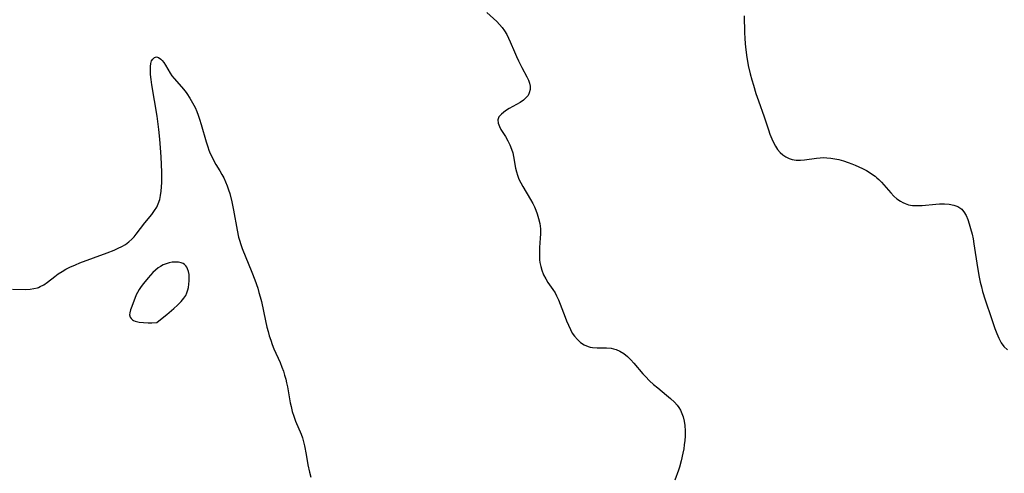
# Model space of a CAD drawing. Header units: metres. Extents: x 1073367 to 1082519, y 1569854 to 1574957.
# Tile 446 of 656: x 1077681 to 1078022, y 1571971 to 1572128. Entities that reach past the tile are written whole.
import ezdxf

# ---------------------------------------------------------------- set-up
doc = ezdxf.new("R2010")
doc.units = ezdxf.units.M
doc.layers.add('CGG_CurvaNivelLidar_v1', color=253, linetype='Continuous', lineweight=30)

msp = doc.modelspace()

# ---------------------------------------------------------------- linework, layer by layer
at = {"layer": 'CGG_CurvaNivelLidar_v1'}
for p, q in [((1077842.9581, 1572130.5148, 70), (1077846.3749, 1572127.3777, 70)), ((1077846.3749, 1572127.3777, 70), (1077847.4122, 1572126.3274, 70)), ((1077847.4122, 1572126.3274, 70), (1077848.2793, 1572125.2989, 70)), ((1077932.1576, 1572129.3756, 70.5), (1077932.339, 1572123.4812, 70.5)), ((1077848.2793, 1572125.2989, 70), (1077849.0644, 1572124.2011, 70)), ((1077849.0644, 1572124.2011, 70), (1077849.8801, 1572122.8374, 70)), ((1077849.8801, 1572122.8374, 70), (1077850.5056, 1572121.6199, 70)), ((1077932.339, 1572123.4812, 70.5), (1077932.4257, 1572121.5878, 70.5)), ((1077850.5056, 1572121.6199, 70), (1077851.0811, 1572120.3672, 70)), ((1077851.0811, 1572120.3672, 70), (1077852.552, 1572116.8171, 70)), ((1077932.4257, 1572121.5878, 70.5), (1077932.554, 1572119.6928, 70.5)), ((1077932.554, 1572119.6928, 70.5), (1077932.7511, 1572117.5885, 70.5)), ((1077852.552, 1572116.8171, 70), (1077853.2179, 1572115.2713, 70)), ((1077932.7511, 1572117.5885, 70.5), (1077933.0956, 1572114.9062, 70.5)), ((1077726.3421, 1572111.7937, 69.5), (1077726.4959, 1572112.8602, 69.5)), ((1077726.4959, 1572112.8602, 69.5), (1077726.7523, 1572113.6876, 69.5)), ((1077726.7523, 1572113.6876, 69.5), (1077727.1147, 1572114.36, 69.5)), ((1077727.1147, 1572114.36, 69.5), (1077727.7127, 1572114.9442, 69.5)), ((1077727.7127, 1572114.9442, 69.5), (1077728.409, 1572115.1549, 69.5)), ((1077728.409, 1572115.1549, 69.5), (1077729.1634, 1572114.9397, 69.5)), ((1077729.1634, 1572114.9397, 69.5), (1077729.9312, 1572114.3674, 69.5)), ((1077729.9312, 1572114.3674, 69.5), (1077730.4489, 1572113.8188, 69.5)), ((1077730.4489, 1572113.8188, 69.5), (1077730.9524, 1572113.1701, 69.5)), ((1077730.9524, 1572113.1701, 69.5), (1077731.5505, 1572112.2599, 69.5)), ((1077853.2179, 1572115.2713, 70), (1077853.9163, 1572113.7511, 70)), ((1077853.9163, 1572113.7511, 70), (1077855.0628, 1572111.4598, 70)), ((1077933.0956, 1572114.9062, 70.5), (1077933.3189, 1572113.5728, 70.5)), ((1077933.3189, 1572113.5728, 70.5), (1077933.6063, 1572112.1383, 70.5)), ((1077726.3071, 1572110.6075, 69.5), (1077726.3421, 1572111.7937, 69.5)), ((1077726.3956, 1572108.9858, 69.5), (1077726.3071, 1572110.6075, 69.5)), ((1077731.5505, 1572112.2599, 69.5), (1077733.194, 1572109.404, 69.5)), ((1077733.194, 1572109.404, 69.5), (1077733.7315, 1572108.5749, 69.5)), ((1077855.0628, 1572111.4598, 70), (1077856.8818, 1572108.1382, 70)), ((1077933.6063, 1572112.1383, 70.5), (1077934.2815, 1572109.2839, 70.5)), ((1077934.2815, 1572109.2839, 70.5), (1077934.8391, 1572107.146, 70.5)), ((1077726.5894, 1572107.2625, 69.5), (1077726.3956, 1572108.9858, 69.5)), ((1077726.8495, 1572105.4687, 69.5), (1077726.5894, 1572107.2625, 69.5)), ((1077733.7315, 1572108.5749, 69.5), (1077734.5066, 1572107.5864, 69.5)), ((1077734.5066, 1572107.5864, 69.5), (1077737.1227, 1572104.7036, 69.5)), ((1077856.8818, 1572108.1382, 70), (1077857.3926, 1572107.0561, 70)), ((1077857.3926, 1572107.0561, 70), (1077857.7663, 1572106.0003, 70)), ((1077857.7663, 1572106.0003, 70), (1077857.9835, 1572104.9543, 70)), ((1077934.8391, 1572107.146, 70.5), (1077935.3652, 1572105.281, 70.5)), ((1077728.6866, 1572094.5836, 69.5), (1077726.8495, 1572105.4687, 69.5)), ((1077737.1227, 1572104.7036, 69.5), (1077738.3656, 1572103.1908, 69.5)), ((1077738.3656, 1572103.1908, 69.5), (1077738.9826, 1572102.3545, 69.5)), ((1077738.9826, 1572102.3545, 69.5), (1077740.017, 1572100.8119, 69.5)), ((1077857.6983, 1572102.6046, 70), (1077857.254, 1572101.7613, 70)), ((1077857.9985, 1572103.7877, 70), (1077857.6983, 1572102.6046, 70)), ((1077857.9835, 1572104.9543, 70), (1077857.9985, 1572103.7877, 70)), ((1077935.3652, 1572105.281, 70.5), (1077936.2448, 1572102.4384, 70.5)), ((1077936.2448, 1572102.4384, 70.5), (1077937.1049, 1572099.8984, 70.5)), ((1077740.017, 1572100.8119, 69.5), (1077740.973, 1572099.1951, 69.5)), ((1077740.973, 1572099.1951, 69.5), (1077741.8344, 1572097.5107, 69.5)), ((1077854.5267, 1572099.3284, 70), (1077853.2882, 1572098.6029, 70)), ((1077855.6677, 1572100.1114, 70), (1077854.5267, 1572099.3284, 70)), ((1077856.646, 1572100.9885, 70), (1077855.6677, 1572100.1114, 70)), ((1077857.254, 1572101.7613, 70), (1077856.646, 1572100.9885, 70)), ((1077937.1049, 1572099.8984, 70.5), (1077939.0729, 1572094.341, 70.5)), ((1077741.8344, 1572097.5107, 69.5), (1077742.4048, 1572096.2138, 69.5)), ((1077742.4048, 1572096.2138, 69.5), (1077742.9209, 1572094.888, 69.5)), ((1077848.69, 1572095.8622, 70), (1077847.999, 1572095.2683, 70)), ((1077849.4789, 1572096.4269, 70), (1077848.69, 1572095.8622, 70)), ((1077850.6745, 1572097.1604, 70), (1077849.4789, 1572096.4269, 70)), ((1077853.2882, 1572098.6029, 70), (1077850.6745, 1572097.1604, 70)), ((1077729.2663, 1572089.8897, 69.5), (1077728.6866, 1572094.5836, 69.5)), ((1077742.9209, 1572094.888, 69.5), (1077743.3914, 1572093.5403, 69.5)), ((1077743.3914, 1572093.5403, 69.5), (1077743.9712, 1572091.6855, 69.5)), ((1077847.1784, 1572094.28, 70), (1077846.7696, 1572093.2208, 70)), ((1077846.7696, 1572093.2208, 70), (1077846.8519, 1572092.1001, 70)), ((1077846.8519, 1572092.1001, 70), (1077847.3132, 1572090.913, 70)), ((1077847.999, 1572095.2683, 70), (1077847.1784, 1572094.28, 70)), ((1077939.0729, 1572094.341, 70.5), (1077940.5744, 1572089.8176, 70.5)), ((1077729.606, 1572086.5487, 69.5), (1077729.2663, 1572089.8897, 69.5)), ((1077743.9712, 1572091.6855, 69.5), (1077745.6695, 1572085.6111, 69.5)), ((1077847.3132, 1572090.913, 70), (1077847.8567, 1572089.9259, 70)), ((1077847.8567, 1572089.9259, 70), (1077849.389, 1572087.5025, 70)), ((1077940.5744, 1572089.8176, 70.5), (1077941.1341, 1572088.2421, 70.5)), ((1077729.8454, 1572083.5125, 69.5), (1077729.606, 1572086.5487, 69.5)), ((1077745.6695, 1572085.6111, 69.5), (1077746.2123, 1572083.9074, 69.5)), ((1077849.389, 1572087.5025, 70), (1077850.2656, 1572086.0226, 70)), ((1077850.2656, 1572086.0226, 70), (1077850.9725, 1572084.6007, 70)), ((1077941.1341, 1572088.2421, 70.5), (1077941.7289, 1572086.7151, 70.5)), ((1077941.7289, 1572086.7151, 70.5), (1077942.3315, 1572085.3587, 70.5)), ((1077942.3315, 1572085.3587, 70.5), (1077943.0187, 1572084.0869, 70.5)), ((1077730.0432, 1572080.4249, 69.5), (1077729.8454, 1572083.5125, 69.5)), ((1077746.2123, 1572083.9074, 69.5), (1077746.6276, 1572082.7519, 69.5)), ((1077746.6276, 1572082.7519, 69.5), (1077747.0857, 1572081.6191, 69.5)), ((1077850.9725, 1572084.6007, 70), (1077851.5555, 1572083.1038, 70)), ((1077851.5555, 1572083.1038, 70), (1077851.9268, 1572081.8115, 70)), ((1077851.9268, 1572081.8115, 70), (1077852.2181, 1572080.4871, 70)), ((1077943.0187, 1572084.0869, 70.5), (1077943.7912, 1572082.9678, 70.5)), ((1077943.7912, 1572082.9678, 70.5), (1077944.668, 1572081.9626, 70.5)), ((1077944.668, 1572081.9626, 70.5), (1077945.639, 1572081.0851, 70.5)), ((1077730.2857, 1572075.0436, 69.5), (1077730.0432, 1572080.4249, 69.5)), ((1077747.0857, 1572081.6191, 69.5), (1077747.6891, 1572080.3157, 69.5)), ((1077747.6891, 1572080.3157, 69.5), (1077748.3507, 1572079.0468, 69.5)), ((1077748.3507, 1572079.0468, 69.5), (1077749.0575, 1572077.8093, 69.5)), ((1077852.2181, 1572080.4871, 70), (1077852.9268, 1572076.4667, 70)), ((1077945.639, 1572081.0851, 70.5), (1077946.6494, 1572080.3823, 70.5)), ((1077946.6494, 1572080.3823, 70.5), (1077947.7308, 1572079.8301, 70.5)), ((1077947.7308, 1572079.8301, 70.5), (1077948.8766, 1572079.45, 70.5)), ((1077948.8766, 1572079.45, 70.5), (1077950.24, 1572079.2454, 70.5)), ((1077950.24, 1572079.2454, 70.5), (1077951.6578, 1572079.2353, 70.5)), ((1077951.6578, 1572079.2353, 70.5), (1077953.1104, 1572079.3676, 70.5)), ((1077953.1104, 1572079.3676, 70.5), (1077957.2308, 1572080.0051, 70.5)), ((1077957.2308, 1572080.0051, 70.5), (1077958.5869, 1572080.1285, 70.5)), ((1077958.5869, 1572080.1285, 70.5), (1077959.682, 1572080.1503, 70.5)), ((1077959.682, 1572080.1503, 70.5), (1077960.7856, 1572080.1062, 70.5)), ((1077960.7856, 1572080.1062, 70.5), (1077962.1751, 1572079.9697, 70.5)), ((1077962.1751, 1572079.9697, 70.5), (1077963.5678, 1572079.7533, 70.5)), ((1077963.5678, 1572079.7533, 70.5), (1077964.9584, 1572079.4643, 70.5)), ((1077964.9584, 1572079.4643, 70.5), (1077966.6348, 1572079.0233, 70.5)), ((1077966.6348, 1572079.0233, 70.5), (1077968.291, 1572078.4879, 70.5)), ((1077968.291, 1572078.4879, 70.5), (1077969.5111, 1572078.028, 70.5)), ((1077730.3156, 1572073.4735, 69.5), (1077730.2857, 1572075.0436, 69.5)), ((1077749.0575, 1572077.8093, 69.5), (1077750.4421, 1572075.5177, 69.5)), ((1077750.4421, 1572075.5177, 69.5), (1077751.1069, 1572074.3348, 69.5)), ((1077852.9268, 1572076.4667, 70), (1077853.1978, 1572075.2644, 70)), ((1077853.1978, 1572075.2644, 70), (1077853.5427, 1572074.0803, 70)), ((1077969.5111, 1572078.028, 70.5), (1077970.7151, 1572077.5264, 70.5)), ((1077970.7151, 1572077.5264, 70.5), (1077973.2411, 1572076.3477, 70.5)), ((1077973.2411, 1572076.3477, 70.5), (1077974.5472, 1572075.66, 70.5)), ((1077974.5472, 1572075.66, 70.5), (1077975.809, 1572074.9158, 70.5)), ((1077730.2983, 1572071.4748, 69.5), (1077730.3156, 1572073.4735, 69.5)), ((1077751.1069, 1572074.3348, 69.5), (1077751.729, 1572073.1224, 69.5)), ((1077751.729, 1572073.1224, 69.5), (1077752.3588, 1572071.7535, 69.5)), ((1077752.3588, 1572071.7535, 69.5), (1077752.9273, 1572070.3529, 69.5)), ((1077853.5427, 1572074.0803, 70), (1077854.066, 1572072.7228, 70)), ((1077854.066, 1572072.7228, 70), (1077854.6971, 1572071.394, 70)), ((1077975.809, 1572074.9158, 70.5), (1077976.7084, 1572074.3181, 70.5)), ((1077976.7084, 1572074.3181, 70.5), (1077977.5698, 1572073.6759, 70.5)), ((1077977.5698, 1572073.6759, 70.5), (1077978.2112, 1572073.1413, 70.5)), ((1077978.2112, 1572073.1413, 70.5), (1077978.8646, 1572072.5388, 70.5)), ((1077978.8646, 1572072.5388, 70.5), (1077979.7835, 1572071.5906, 70.5)), ((1077979.7835, 1572071.5906, 70.5), (1077982.9849, 1572067.8691, 70.5)), ((1077729.8532, 1572067.0233, 69.5), (1077730.0741, 1572068.4737, 69.5)), ((1077730.0741, 1572068.4737, 69.5), (1077730.2196, 1572069.9604, 69.5)), ((1077730.2196, 1572069.9604, 69.5), (1077730.2983, 1572071.4748, 69.5)), ((1077752.9273, 1572070.3529, 69.5), (1077753.4308, 1572068.9232, 69.5)), ((1077753.4308, 1572068.9232, 69.5), (1077753.8172, 1572067.6504, 69.5)), ((1077854.6971, 1572071.394, 70), (1077855.4071, 1572070.0873, 70)), ((1077855.4071, 1572070.0873, 70), (1077858.137, 1572065.575, 70)), ((1077729.0677, 1572064.1358, 69.5), (1077729.5437, 1572065.6204, 69.5)), ((1077729.5437, 1572065.6204, 69.5), (1077729.8532, 1572067.0233, 69.5)), ((1077753.8172, 1572067.6504, 69.5), (1077754.5312, 1572064.852, 69.5)), ((1077754.5312, 1572064.852, 69.5), (1077755.1241, 1572061.9372, 69.5)), ((1077858.137, 1572065.575, 70), (1077858.8674, 1572064.2799, 70)), ((1077982.9849, 1572067.8691, 70.5), (1077984.0384, 1572066.8008, 70.5)), ((1077984.0384, 1572066.8008, 70.5), (1077985.1574, 1572065.8343, 70.5)), ((1077985.1574, 1572065.8343, 70.5), (1077986.3485, 1572064.9997, 70.5)), ((1077986.3485, 1572064.9997, 70.5), (1077987.1608, 1572064.547, 70.5)), ((1077726.8057, 1572060.4211, 69.5), (1077727.7877, 1572061.7469, 69.5)), ((1077727.7877, 1572061.7469, 69.5), (1077728.5032, 1572062.9214, 69.5)), ((1077728.5032, 1572062.9214, 69.5), (1077729.0677, 1572064.1358, 69.5)), ((1077755.1241, 1572061.9372, 69.5), (1077756.3747, 1572054.9289, 69.5)), ((1077858.8674, 1572064.2799, 70), (1077859.4802, 1572063.0442, 70)), ((1077859.4802, 1572063.0442, 70), (1077859.9788, 1572061.8681, 70)), ((1077859.9788, 1572061.8681, 70), (1077860.4133, 1572060.6696, 70)), ((1077987.1608, 1572064.547, 70.5), (1077988.0074, 1572064.1733, 70.5)), ((1077988.0074, 1572064.1733, 70.5), (1077989.1853, 1572063.8107, 70.5)), ((1077989.1853, 1572063.8107, 70.5), (1077990.5568, 1572063.5809, 70.5)), ((1077990.5568, 1572063.5809, 70.5), (1077992.2018, 1572063.5078, 70.5)), ((1077992.2018, 1572063.5078, 70.5), (1077993.8855, 1572063.5798, 70.5)), ((1077993.8855, 1572063.5798, 70.5), (1077998.6536, 1572064.0386, 70.5)), ((1077998.6536, 1572064.0386, 70.5), (1077999.8981, 1572064.1097, 70.5)), ((1077999.8981, 1572064.1097, 70.5), (1078001.6341, 1572064.1066, 70.5)), ((1078001.6341, 1572064.1066, 70.5), (1078003.3011, 1572063.9632, 70.5)), ((1078003.3011, 1572063.9632, 70.5), (1078004.8601, 1572063.6544, 70.5)), ((1078004.8601, 1572063.6544, 70.5), (1078006.2627, 1572063.1413, 70.5)), ((1078006.2627, 1572063.1413, 70.5), (1078006.9841, 1572062.7246, 70.5)), ((1078006.9841, 1572062.7246, 70.5), (1078007.614, 1572062.2069, 70.5)), ((1078007.614, 1572062.2069, 70.5), (1078007.8932, 1572061.917, 70.5)), ((1078007.8932, 1572061.917, 70.5), (1078008.3571, 1572061.335, 70.5)), ((1078008.3571, 1572061.335, 70.5), (1078009.0918, 1572060.0885, 70.5)), ((1077724.3905, 1572057.5088, 69.5), (1077726.8057, 1572060.4211, 69.5)), ((1077860.4133, 1572060.6696, 70), (1077860.911, 1572058.994, 70)), ((1077860.911, 1572058.994, 70), (1077861.2812, 1572057.2966, 70)), ((1078009.0918, 1572060.0885, 70.5), (1078009.6973, 1572058.679, 70.5)), ((1078009.6973, 1572058.679, 70.5), (1078010.2153, 1572057.1518, 70.5)), ((1077721.3935, 1572053.5834, 69.5), (1077724.3905, 1572057.5088, 69.5)), ((1077756.3747, 1572054.9289, 69.5), (1077756.8926, 1572052.5935, 69.5)), ((1077861.2812, 1572057.2966, 70), (1077861.5151, 1572055.4821, 70)), ((1077861.5151, 1572055.4821, 70), (1077861.5767, 1572053.6685, 70)), ((1078010.2153, 1572057.1518, 70.5), (1078010.6797, 1572055.5424, 70.5)), ((1078010.6797, 1572055.5424, 70.5), (1078011.1846, 1572053.5559, 70.5)), ((1077718.856, 1572050.8705, 69.5), (1077719.8922, 1572051.8083, 69.5)), ((1077719.8922, 1572051.8083, 69.5), (1077720.6666, 1572052.67, 69.5)), ((1077720.6666, 1572052.67, 69.5), (1077721.3935, 1572053.5834, 69.5)), ((1077756.8926, 1572052.5935, 69.5), (1077757.186, 1572051.5007, 69.5)), ((1077757.186, 1572051.5007, 69.5), (1077757.6551, 1572050.0221, 69.5)), ((1077861.5032, 1572052.1866, 70), (1077861.2573, 1572048.995, 70)), ((1077861.5767, 1572053.6685, 70), (1077861.5032, 1572052.1866, 70)), ((1078011.1846, 1572053.5559, 70.5), (1078011.5284, 1572051.9334, 70.5)), ((1078011.5284, 1572051.9334, 70.5), (1078011.8286, 1572050.2776, 70.5)), ((1077711.2936, 1572047.0664, 69.5), (1077713.7875, 1572048.0634, 69.5)), ((1077713.7875, 1572048.0634, 69.5), (1077715.1544, 1572048.6646, 69.5)), ((1077715.1544, 1572048.6646, 69.5), (1077716.4672, 1572049.3139, 69.5)), ((1077716.4672, 1572049.3139, 69.5), (1077717.7055, 1572050.0386, 69.5)), ((1077717.7055, 1572050.0386, 69.5), (1077718.856, 1572050.8705, 69.5)), ((1077757.6551, 1572050.0221, 69.5), (1077758.1872, 1572048.5635, 69.5)), ((1077758.1872, 1572048.5635, 69.5), (1077761.5278, 1572040.3318, 69.5)), ((1077861.2573, 1572048.995, 70), (1077861.1916, 1572047.2833, 70)), ((1078011.8286, 1572050.2776, 70.5), (1078013.1038, 1572042.0002, 70.5)), ((1077701.9028, 1572043.5894, 69.5), (1077711.2936, 1572047.0664, 69.5)), ((1077861.1916, 1572047.2833, 70), (1077861.2111, 1572045.5841, 70)), ((1077861.2111, 1572045.5841, 70), (1077861.2717, 1572044.6563, 70)), ((1077861.2717, 1572044.6563, 70), (1077861.382, 1572043.739, 70)), ((1077695.6864, 1572040.6177, 69.5), (1077697.0362, 1572041.394, 69.5)), ((1077697.0362, 1572041.394, 69.5), (1077698.4335, 1572042.1142, 69.5)), ((1077698.4335, 1572042.1142, 69.5), (1077700.3283, 1572042.9616, 69.5)), ((1077700.3283, 1572042.9616, 69.5), (1077701.9028, 1572043.5894, 69.5)), ((1077728.0705, 1572041.0986, 69.5), (1077727.1998, 1572040.2698, 69.5)), ((1077728.9817, 1572041.8419, 69.5), (1077728.0705, 1572041.0986, 69.5)), ((1077729.8045, 1572042.3981, 69.5), (1077728.9817, 1572041.8419, 69.5)), ((1077730.7053, 1572042.9046, 69.5), (1077729.8045, 1572042.3981, 69.5)), ((1077731.7461, 1572043.3378, 69.5), (1077730.7053, 1572042.9046, 69.5)), ((1077732.8236, 1572043.6456, 69.5), (1077731.7461, 1572043.3378, 69.5)), ((1077733.913, 1572043.8361, 69.5), (1077732.8236, 1572043.6456, 69.5)), ((1077734.9896, 1572043.9078, 69.5), (1077733.913, 1572043.8361, 69.5)), ((1077736.0264, 1572043.8495, 69.5), (1077734.9896, 1572043.9078, 69.5)), ((1077736.9926, 1572043.6394, 69.5), (1077736.0264, 1572043.8495, 69.5)), ((1077737.673, 1572043.3517, 69.5), (1077736.9926, 1572043.6394, 69.5)), ((1077738.0879, 1572043.0884, 69.5), (1077737.673, 1572043.3517, 69.5)), ((1077738.5967, 1572042.6206, 69.5), (1077738.0879, 1572043.0884, 69.5)), ((1077738.9507, 1572042.1395, 69.5), (1077738.5967, 1572042.6206, 69.5)), ((1077739.233, 1572041.5946, 69.5), (1077738.9507, 1572042.1395, 69.5)), ((1077739.5411, 1572040.6532, 69.5), (1077739.233, 1572041.5946, 69.5)), ((1077861.382, 1572043.739, 70), (1077861.663, 1572042.3676, 70)), ((1077861.663, 1572042.3676, 70), (1077862.0636, 1572041.0257, 70)), ((1077862.0636, 1572041.0257, 70), (1077862.6583, 1572039.5007, 70)), ((1078013.1038, 1572042.0002, 70.5), (1078013.6867, 1572038.6741, 70.5)), ((1077690.5998, 1572036.9283, 69.5), (1077693.1545, 1572038.9198, 69.5)), ((1077693.1545, 1572038.9198, 69.5), (1077694.3898, 1572039.7915, 69.5)), ((1077694.3898, 1572039.7915, 69.5), (1077695.6864, 1572040.6177, 69.5)), ((1077725.5456, 1572038.4515, 69.5), (1077723.9363, 1572036.4846, 69.5)), ((1077726.3605, 1572039.3808, 69.5), (1077725.5456, 1572038.4515, 69.5)), ((1077727.1998, 1572040.2698, 69.5), (1077726.3605, 1572039.3808, 69.5)), ((1077739.7198, 1572039.6201, 69.5), (1077739.5411, 1572040.6532, 69.5)), ((1077739.6783, 1572036.2321, 69.5), (1077739.7762, 1572037.3873, 69.5)), ((1077739.7928, 1572038.5236, 69.5), (1077739.7198, 1572039.6201, 69.5)), ((1077739.7762, 1572037.3873, 69.5), (1077739.7928, 1572038.5236, 69.5)), ((1077761.5278, 1572040.3318, 69.5), (1077762.5325, 1572037.6983, 69.5)), ((1077762.5325, 1572037.6983, 69.5), (1077763.5232, 1572034.8232, 69.5)), ((1077862.6583, 1572039.5007, 70), (1077863.388, 1572038.039, 70)), ((1077863.388, 1572038.039, 70), (1077864.1476, 1572036.8031, 70)), ((1078013.6867, 1572038.6741, 70.5), (1078014.0328, 1572036.965, 70.5)), ((1077678.4828, 1572034.4634, 69.5), (1077683.1711, 1572034.4299, 69.5)), ((1077683.1711, 1572034.4299, 69.5), (1077684.6785, 1572034.5023, 69.5)), ((1077684.6785, 1572034.5023, 69.5), (1077685.9267, 1572034.6685, 69.5)), ((1077685.9267, 1572034.6685, 69.5), (1077687.1244, 1572034.9655, 69.5)), ((1077687.1244, 1572034.9655, 69.5), (1077687.5679, 1572035.1214, 69.5)), ((1077687.5679, 1572035.1214, 69.5), (1077688.1522, 1572035.3726, 69.5)), ((1077688.1522, 1572035.3726, 69.5), (1077689.3286, 1572036.0312, 69.5)), ((1077689.3286, 1572036.0312, 69.5), (1077690.5998, 1572036.9283, 69.5)), ((1077722.4469, 1572034.406, 69.5), (1077721.8252, 1572033.3264, 69.5)), ((1077723.1606, 1572035.4558, 69.5), (1077722.4469, 1572034.406, 69.5)), ((1077723.9363, 1572036.4846, 69.5), (1077723.1606, 1572035.4558, 69.5)), ((1077738.9973, 1572033.2567, 69.5), (1077739.3048, 1572034.2123, 69.5)), ((1077739.3048, 1572034.2123, 69.5), (1077739.5002, 1572035.0771, 69.5)), ((1077739.5002, 1572035.0771, 69.5), (1077739.6783, 1572036.2321, 69.5)), ((1077763.5232, 1572034.8232, 69.5), (1077763.97, 1572033.3698, 69.5)), ((1077864.1476, 1572036.8031, 70), (1077865.8051, 1572034.4027, 70)), ((1077865.8051, 1572034.4027, 70), (1077866.6054, 1572033.1741, 70)), ((1078014.0328, 1572036.965, 70.5), (1078014.4086, 1572035.33, 70.5)), ((1078014.4086, 1572035.33, 70.5), (1078014.8382, 1572033.7145, 70.5)), ((1077721.4235, 1572032.4697, 69.5), (1077719.8333, 1572028.445, 69.5)), ((1077721.8252, 1572033.3264, 69.5), (1077721.4235, 1572032.4697, 69.5)), ((1077736.949, 1572030.1595, 69.5), (1077737.9443, 1572031.3685, 69.5)), ((1077737.9443, 1572031.3685, 69.5), (1077738.5651, 1572032.3321, 69.5)), ((1077738.5651, 1572032.3321, 69.5), (1077738.9973, 1572033.2567, 69.5)), ((1077763.97, 1572033.3698, 69.5), (1077764.4093, 1572031.7858, 69.5)), ((1077764.4093, 1572031.7858, 69.5), (1077764.803, 1572030.19, 69.5)), ((1077866.6054, 1572033.1741, 70), (1077867.1593, 1572032.2042, 70)), ((1077867.1593, 1572032.2042, 70), (1077867.8387, 1572030.784, 70)), ((1077867.8387, 1572030.784, 70), (1077868.4367, 1572029.3055, 70)), ((1078014.8382, 1572033.7145, 70.5), (1078015.7708, 1572030.7882, 70.5)), ((1078015.7708, 1572030.7882, 70.5), (1078017.9794, 1572024.2994, 70.5)), ((1077719.4467, 1572027.354, 69.5), (1077719.1647, 1572026.3175, 69.5)), ((1077719.8333, 1572028.445, 69.5), (1077719.4467, 1572027.354, 69.5)), ((1077731.9657, 1572025.6382, 69.5), (1077734.4961, 1572027.7849, 69.5)), ((1077734.4961, 1572027.7849, 69.5), (1077735.7732, 1572028.9581, 69.5)), ((1077735.7732, 1572028.9581, 69.5), (1077736.949, 1572030.1595, 69.5)), ((1077764.803, 1572030.19, 69.5), (1077766.193, 1572023.5423, 69.5)), ((1077868.4367, 1572029.3055, 70), (1077870.0716, 1572024.7326, 70)), ((1077719.1647, 1572026.3175, 69.5), (1077719.1089, 1572025.5374, 69.5)), ((1077719.1089, 1572025.5374, 69.5), (1077719.2728, 1572024.8206, 69.5)), ((1077719.2728, 1572024.8206, 69.5), (1077719.5986, 1572024.2946, 69.5)), ((1077719.5986, 1572024.2946, 69.5), (1077720.0883, 1572023.8712, 69.5)), ((1077720.0883, 1572023.8712, 69.5), (1077720.5083, 1572023.6302, 69.5)), ((1077728.5, 1572022.9409, 69.5), (1077729.87, 1572023.9597, 69.5)), ((1077729.87, 1572023.9597, 69.5), (1077731.9657, 1572025.6382, 69.5)), ((1077870.0716, 1572024.7326, 70), (1077870.5726, 1572023.4519, 70)), ((1078017.9794, 1572024.2994, 70.5), (1078019.1084, 1572020.8818, 70.5)), ((1077720.5083, 1572023.6302, 69.5), (1077721.0613, 1572023.4034, 69.5)), ((1077721.0613, 1572023.4034, 69.5), (1077722.4508, 1572023.0612, 69.5)), ((1077722.4508, 1572023.0612, 69.5), (1077723.9822, 1572022.8787, 69.5)), ((1077723.9822, 1572022.8787, 69.5), (1077725.4994, 1572022.8136, 69.5)), ((1077725.4994, 1572022.8136, 69.5), (1077726.8504, 1572022.8264, 69.5)), ((1077726.8504, 1572022.8264, 69.5), (1077728.5, 1572022.9409, 69.5)), ((1077766.193, 1572023.5423, 69.5), (1077766.7007, 1572021.3084, 69.5)), ((1077766.7007, 1572021.3084, 69.5), (1077767.0989, 1572019.7778, 69.5)), ((1077870.5726, 1572023.4519, 70), (1077871.2215, 1572021.9382, 70)), ((1077871.2215, 1572021.9382, 70), (1077871.9212, 1572020.4804, 70)), ((1077871.9212, 1572020.4804, 70), (1077872.5918, 1572019.262, 70)), ((1078019.1084, 1572020.8818, 70.5), (1078019.7335, 1572019.1214, 70.5)), ((1077767.0989, 1572019.7778, 69.5), (1077767.5397, 1572018.2607, 69.5)), ((1077767.5397, 1572018.2607, 69.5), (1077768.0224, 1572016.7588, 69.5)), ((1077872.5918, 1572019.262, 70), (1077873.3433, 1572018.1323, 70)), ((1077873.3433, 1572018.1323, 70), (1077874.3452, 1572016.973, 70)), ((1077874.3452, 1572016.973, 70), (1077875.4799, 1572015.9845, 70)), ((1078019.7335, 1572019.1214, 70.5), (1078020.4422, 1572017.4371, 70.5)), ((1078020.4422, 1572017.4371, 70.5), (1078021.2967, 1572015.8667, 70.5)), ((1077768.0224, 1572016.7588, 69.5), (1077768.5482, 1572015.2744, 69.5)), ((1077768.5482, 1572015.2744, 69.5), (1077769.1406, 1572013.7609, 69.5)), ((1077769.1406, 1572013.7609, 69.5), (1077771.2597, 1572008.9788, 69.5)), ((1077875.4799, 1572015.9845, 70), (1077876.7299, 1572015.1889, 70)), ((1077876.7299, 1572015.1889, 70), (1077878.1057, 1572014.6057, 70)), ((1077878.1057, 1572014.6057, 70), (1077878.8229, 1572014.4053, 70)), ((1077878.8229, 1572014.4053, 70), (1077879.6342, 1572014.2556, 70)), ((1077879.6342, 1572014.2556, 70), (1077881.2378, 1572014.129, 70)), ((1077881.2378, 1572014.129, 70), (1077884.4586, 1572014.0846, 70)), ((1077884.4586, 1572014.0846, 70), (1077886.0543, 1572013.9609, 70)), ((1077886.0543, 1572013.9609, 70), (1077886.917, 1572013.8129, 70)), ((1077886.917, 1572013.8129, 70), (1077887.7593, 1572013.5897, 70)), ((1077887.7593, 1572013.5897, 70), (1077889.1155, 1572013.0201, 70)), ((1078021.2967, 1572015.8667, 70.5), (1078022.2338, 1572014.5967, 70.5)), ((1078022.2338, 1572014.5967, 70.5), (1078023.4417, 1572013.3851, 70.5)), ((1077889.1155, 1572013.0201, 70), (1077890.5098, 1572012.1263, 70)), ((1077890.5098, 1572012.1263, 70), (1077891.6983, 1572011.1175, 70)), ((1077891.6983, 1572011.1175, 70), (1077892.8325, 1572009.9767, 70)), ((1077771.2597, 1572008.9788, 69.5), (1077771.9228, 1572007.3722, 69.5)), ((1077771.9228, 1572007.3722, 69.5), (1077772.4107, 1572006.0292, 69.5)), ((1077892.8325, 1572009.9767, 70), (1077893.9381, 1572008.7473, 70)), ((1077893.9381, 1572008.7473, 70), (1077897.039, 1572005.1375, 70)), ((1077772.4107, 1572006.0292, 69.5), (1077772.8438, 1572004.6672, 69.5)), ((1077772.8438, 1572004.6672, 69.5), (1077773.2226, 1572003.2887, 69.5)), ((1077773.2226, 1572003.2887, 69.5), (1077773.5339, 1572001.9633, 69.5)), ((1077897.039, 1572005.1375, 70), (1077897.9237, 1572004.1612, 70)), ((1077897.9237, 1572004.1612, 70), (1077899.3565, 1572002.7022, 70)), ((1077773.5339, 1572001.9633, 69.5), (1077773.8065, 1572000.6289, 69.5)), ((1077773.8065, 1572000.6289, 69.5), (1077774.7953, 1571995.0809, 69.5)), ((1077899.3565, 1572002.7022, 70), (1077900.7592, 1572001.4181, 70)), ((1077900.7592, 1572001.4181, 70), (1077902.2075, 1572000.1867, 70)), ((1077902.2075, 1572000.1867, 70), (1077905.2844, 1571997.6793, 70)), ((1077905.2844, 1571997.6793, 70), (1077906.6791, 1571996.4935, 70)), ((1077906.6791, 1571996.4935, 70), (1077907.9799, 1571995.2722, 70)), ((1077774.7953, 1571995.0809, 69.5), (1077775.0874, 1571993.7103, 69.5)), ((1077775.0874, 1571993.7103, 69.5), (1077775.5049, 1571992.0613, 69.5)), ((1077907.9799, 1571995.2722, 70), (1077908.927, 1571994.2363, 70)), ((1077908.927, 1571994.2363, 70), (1077909.56, 1571993.4026, 70)), ((1077909.56, 1571993.4026, 70), (1077910.1011, 1571992.5207, 70)), ((1077775.5049, 1571992.0613, 69.5), (1077776.0034, 1571990.4468, 69.5)), ((1077776.0034, 1571990.4468, 69.5), (1077776.6685, 1571988.6742, 69.5)), ((1077910.1011, 1571992.5207, 70), (1077910.6202, 1571991.39, 70)), ((1077910.6202, 1571991.39, 70), (1077911.0245, 1571990.1962, 70)), ((1077911.0245, 1571990.1962, 70), (1077911.3974, 1571988.7085, 70)), ((1077776.6685, 1571988.6742, 69.5), (1077778.5773, 1571984.1429, 69.5)), ((1077911.3974, 1571988.7085, 70), (1077911.6473, 1571987.1645, 70)), ((1077911.6473, 1571987.1645, 70), (1077911.768, 1571985.3094, 70)), ((1077778.5773, 1571984.1429, 69.5), (1077779.0011, 1571982.9431, 69.5)), ((1077779.0011, 1571982.9431, 69.5), (1077779.4101, 1571981.5002, 69.5)), ((1077911.7282, 1571983.4156, 70), (1077911.6078, 1571981.9626, 70)), ((1077911.768, 1571985.3094, 70), (1077911.7282, 1571983.4156, 70)), ((1077779.4101, 1571981.5002, 69.5), (1077779.7479, 1571980.0658, 69.5)), ((1077779.7479, 1571980.0658, 69.5), (1077780.3197, 1571977.1305, 69.5)), ((1077911.4307, 1571980.5044, 70), (1077911.2083, 1571979.0132, 70)), ((1077911.6078, 1571981.9626, 70), (1077911.4307, 1571980.5044, 70)), ((1077780.3197, 1571977.1305, 69.5), (1077780.954, 1571973.5146, 69.5)), ((1077910.9489, 1571977.5301, 70), (1077910.3832, 1571974.893, 70)), ((1077911.2083, 1571979.0132, 70), (1077910.9489, 1571977.5301, 70)), ((1077780.954, 1571973.5146, 69.5), (1077781.5143, 1571970.9265, 69.5)), ((1077909.7937, 1571972.6881, 70), (1077909.4632, 1571971.6633, 70)), ((1077910.3832, 1571974.893, 70), (1077909.7937, 1571972.6881, 70)), ((1077781.5143, 1571970.9265, 69.5), (1077781.9657, 1571969.1851, 69.5)), ((1077909.4632, 1571971.6633, 70), (1077908.1505, 1571968.2292, 70))]:
    msp.add_line(p, q, dxfattribs=at)

doc.saveas('drawing.dxf')
